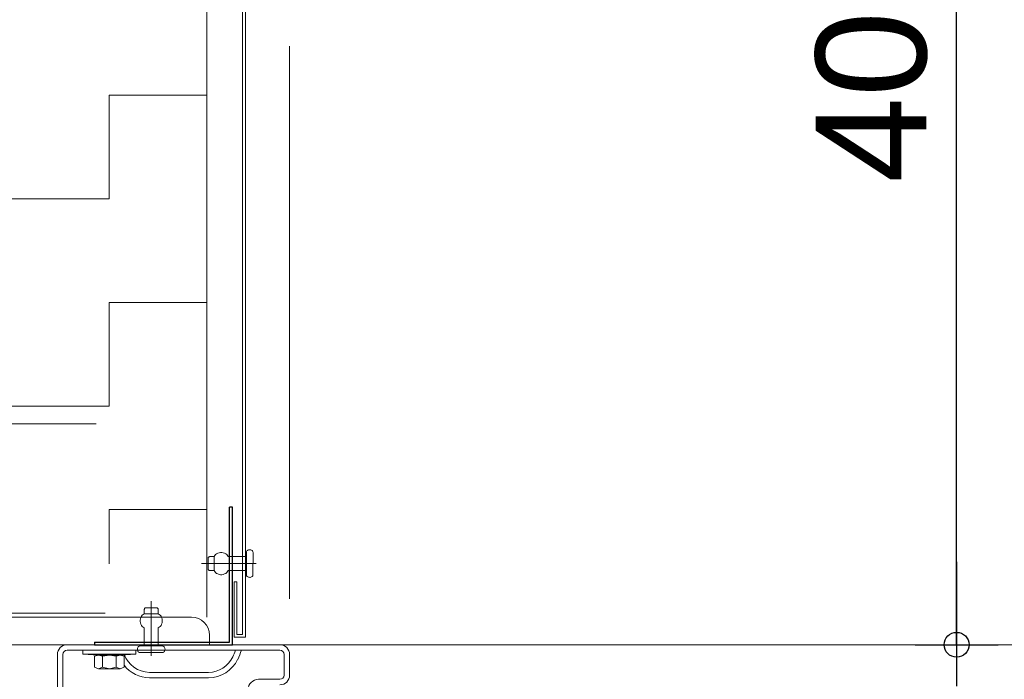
# Model space of a CAD drawing. Header units: metres. Extents: x 1314 to 1415, y -87 to -52.
# Tile 589 of 656: x 1409.368 to 1409.724, y -73.749 to -73.51. Entities that reach past the tile are written whole.
import ezdxf

# ---------------------------------------------------------------- set-up
doc = ezdxf.new("R2010")
doc.units = ezdxf.units.M
doc.header["$PDMODE"] = 65
for name, pattern in [('AUSGEZOGEN', [0]), ('GETRENNT2_S10', [0.045, 0.02, -0.01, 0, -0.005, 0, -0.01]), ('STRICHLINIE2_S3', [0.275, 0.2, -0.07500000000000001])]:
    doc.linetypes.add(name, pattern=pattern)
for name, color, linetype in [('XR$8$_40732', 7, 'Continuous'), ('XR$8$_42143', 7, 'Continuous'), ('XR$8$_42154', 7, 'Continuous')]:
    doc.layers.add(name, color=color, linetype=linetype)
for name, color, linetype, lineweight in [('XR$8$Maßlinie 1_50', 7, 'AUSGEZOGEN', 25), ('XR$8$Muster', 4, 'AUSGEZOGEN', 13), ('XR$8$Wand', 1, 'AUSGEZOGEN', 50), ('XR$8$Wand Mauerwerk tr_1', 42, 'AUSGEZOGEN', 18)]:
    doc.layers.add(name, color=color, linetype=linetype, lineweight=lineweight)
doc.styles.add('ARIAL', font='arial.ttf')
doc.dimstyles.new('DIMSTYLE_42', dxfattribs={"dimtxt": 0.03, "dimasz": 0.03, "dimexe": 0, "dimexo": 1e-06, "dimgap": 0.015, "dimtad": 2, "dimdec": 0, "dimlfac": 1000, "dimrnd": 5, "dimzin": 12, "dimdsep": 46, "dimtxsty": 'ARIAL', "dimblk1": 'ALL_ML_KREIS', "dimblk2": 'ALL_ML_KREIS', "dimsah": 1, "dimcen": 0, "dimse1": 1, "dimse2": 1, "dimclrd": 7, "dimclre": 7, "dimclrt": 7, "dimadec": 0, "dimazin": 0, "dimtfac": 1, "dimtdec": 0, "dimtix": 1, "dimtmove": 2, "dimatfit": 3, "dimfxl": 0, "dimtzin": 0, "dimlwd": 0, "dimlwe": 25, "dimarcsym": 0})
doc.dimstyles.new('DIMSTYLE_45', dxfattribs={"dimtxt": 0.04, "dimasz": 0.03, "dimexe": 0, "dimexo": 1e-06, "dimgap": 0.02, "dimtad": 2, "dimdec": 0, "dimlfac": 100, "dimrnd": 0.5, "dimzin": 12, "dimdsep": 46, "dimtxsty": 'ARIAL', "dimblk1": 'ALL_ML_KREIS', "dimblk2": 'ALL_ML_KREIS', "dimsah": 1, "dimcen": 0, "dimse1": 1, "dimse2": 1, "dimclrd": 7, "dimclre": 7, "dimclrt": 7, "dimadec": 0, "dimazin": 0, "dimtfac": 1, "dimtdec": 0, "dimtix": 1, "dimtmove": 2, "dimatfit": 3, "dimfxl": 0, "dimtzin": 0, "dimlwd": 0, "dimlwe": 25, "dimarcsym": 0})

# ---------------------------------------------------------------- blocks, each defined once
blk = doc.blocks.new('COMPLEXOBJECT_32')
at = {"layer": 'XR$8$_40732', "color": 3, "linetype": 'AUSGEZOGEN', "lineweight": 13, "transparency": 33554687}
for p, q in [((1409.316280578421, -73.61636920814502), (1409.316280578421, -73.73636920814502)), ((1409.319780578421, -73.61636920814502), (1409.316280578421, -73.61636920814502)), ((1409.326280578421, -73.71336920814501), (1409.326280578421, -73.62286920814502)), ((1409.429780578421, -73.72636920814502), (1409.339280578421, -73.72636920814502)), ((1409.436280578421, -73.73636920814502), (1409.436280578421, -73.73286920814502)), ((1409.316280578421, -73.73636920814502), (1409.436280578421, -73.73636920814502)), ((1409.385780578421, -73.73636665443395), (1409.405280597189, -73.73636665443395))]:
    blk.add_line(p, q, dxfattribs=at)
for centre, radius, start, end in [((1409.319780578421, -73.62286920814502), 0.006500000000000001, 0, 90), ((1409.339280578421, -73.71336920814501), 0.013, 180, 270), ((1409.429780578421, -73.73286920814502), 0.006500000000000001, 0, 90)]:
    blk.add_arc(centre, radius, start, end, dxfattribs=at)
blk = doc.blocks.new('COMPLEXOBJECT_36')
at = {"color": 7, "linetype": 'AUSGEZOGEN', "lineweight": 25, "transparency": 33554687}
for p, q in [((1409.444575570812, -73.6866182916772), (1409.443577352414, -73.6866182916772)), ((1409.443577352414, -73.73536519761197), (1409.443577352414, -73.6866182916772)), ((1409.444575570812, -73.73636718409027), (1409.444575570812, -73.6866182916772)), ((1409.394689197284, -73.73536519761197), (1409.394689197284, -73.73636718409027)), ((1409.394689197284, -73.73536519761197), (1409.443577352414, -73.73536519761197)), ((1409.394689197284, -73.73636718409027), (1409.444575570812, -73.73636718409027))]:
    blk.add_line(p, q, dxfattribs=at)
blk = doc.blocks.new('COMPLEXOBJECT_37')
at = {"layer": 'XR$8$_42143', "color": 7, "linetype": 'AUSGEZOGEN', "lineweight": 13, "transparency": 33554687}
for p, q in [((1409.448258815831, -73.16760711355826), (1409.448258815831, -73.73260653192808)), ((1409.449257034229, -73.16660518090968), (1409.449257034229, -73.73360485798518)), ((1409.4451896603, -73.73360485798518), (1409.4451896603, -73.71360582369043)), ((1409.446191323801, -73.71360582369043), (1409.445191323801, -73.71360582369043)), ((1409.446191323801, -73.73260653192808), (1409.446191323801, -73.71360582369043)), ((1409.449257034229, -73.73360485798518), (1409.4451896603, -73.73360485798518)), ((1409.448258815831, -73.73260653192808), (1409.446191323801, -73.73260653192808))]:
    blk.add_line(p, q, dxfattribs=at)
blk = doc.blocks.new('ALL_ML_KREIS')
at = {"color": 0, "linetype": 'ByBlock', "lineweight": -2}
for p, q in [((0, -0.5), (0, 0.5)), ((-1, 0), (0.5, 0))]:
    blk.add_line(p, q, dxfattribs=at)
blk.add_circle((0, 0), 0.15, dxfattribs=at)
blk = doc.blocks.new('*D379')
at = {"layer": 'DEFPOINTS', "color": 7, "linetype": 'AUSGEZOGEN', "lineweight": 25, "transparency": 33554687}
for p in [(1409.439257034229, -73.33636920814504), (1409.56950627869, -73.73636920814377), (1409.706489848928, -73.73636920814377)]:
    blk.add_point(p, dxfattribs=at)
at = {"layer": 'XR$8$Maßlinie 1_50', "color": 7, "linetype": 'AUSGEZOGEN', "lineweight": -2, "transparency": 33554687}
blk.add_line((1409.706489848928, -73.73636920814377), (1409.706489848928, -73.33636920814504), dxfattribs=at)
at = {"layer": 'XR$8$Maßlinie 1_50', "color": 7, "linetype": 'AUSGEZOGEN', "lineweight": 25, "transparency": 33554687, "xscale": 0.03, "yscale": 0.03, "zscale": 0.03}
for p, rotation in [((1409.706489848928, -73.33636920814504), 90), ((1409.706489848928, -73.73636920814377), 270)]:
    blk.add_blockref('ALL_ML_KREIS', p, dxfattribs=dict(at, rotation=rotation))
at = {"layer": 'XR$8$Maßlinie 1_50', "color": 7, "linetype": 'AUSGEZOGEN', "lineweight": 25, "transparency": 33554687, "insert": (1409.675807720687, -73.53810999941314), "char_height": 0.04, "width": 0.08, "attachment_point": 5, "rotation": 90, "style": 'ARIAL'}
blk.add_mtext('\\A1;{40}', dxfattribs=at)
blk = doc.blocks.new('*D381')
at = {"layer": 'DEFPOINTS', "color": 7, "linetype": 'AUSGEZOGEN', "lineweight": 25, "transparency": 33554687}
for p in [(1409.465266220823, -73.19871841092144), (1410.673766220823, -73.19871841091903), (1409.465266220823, -74.35704428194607)]:
    blk.add_point(p, dxfattribs=at)
at = {"layer": 'XR$8$Maßlinie 1_50', "color": 7, "linetype": 'AUSGEZOGEN', "lineweight": -2, "transparency": 33554687}
blk.add_line((1409.465266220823, -74.35704428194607), (1410.673766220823, -74.35704428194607), dxfattribs=at)
at = {"layer": 'XR$8$Maßlinie 1_50', "color": 7, "linetype": 'AUSGEZOGEN', "lineweight": 25, "transparency": 33554687, "xscale": 0.03, "yscale": 0.03, "zscale": 0.03, "rotation": 180}
blk.add_blockref('ALL_ML_KREIS', (1409.465266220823, -74.35704428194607), dxfattribs=at)
at = {"layer": 'XR$8$Maßlinie 1_50', "color": 7, "linetype": 'AUSGEZOGEN', "lineweight": 25, "transparency": 33554687, "xscale": 0.03, "yscale": 0.03, "zscale": 0.03}
blk.add_blockref('ALL_ML_KREIS', (1410.673766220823, -74.35704428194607), dxfattribs=at)
blk = doc.blocks.new('*D382')
at = {"layer": 'DEFPOINTS', "color": 7, "linetype": 'AUSGEZOGEN', "lineweight": 25, "transparency": 33554687}
for p in [(1410.823766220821, -73.61836604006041), (1409.315268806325, -73.81242328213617), (1409.315268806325, -74.48021967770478)]:
    blk.add_point(p, dxfattribs=at)
at = {"layer": 'XR$8$Maßlinie 1_50', "color": 7, "linetype": 'AUSGEZOGEN', "lineweight": -2, "transparency": 33554687}
blk.add_line((1409.315268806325, -74.48021967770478), (1410.823766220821, -74.48021967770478), dxfattribs=at)
at = {"layer": 'XR$8$Maßlinie 1_50', "color": 7, "linetype": 'AUSGEZOGEN', "lineweight": 25, "transparency": 33554687, "xscale": 0.03, "yscale": 0.03, "zscale": 0.03, "rotation": 180}
blk.add_blockref('ALL_ML_KREIS', (1409.315268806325, -74.48021967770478), dxfattribs=at)
at = {"layer": 'XR$8$Maßlinie 1_50', "color": 7, "linetype": 'AUSGEZOGEN', "lineweight": 25, "transparency": 33554687, "xscale": 0.03, "yscale": 0.03, "zscale": 0.03}
blk.add_blockref('ALL_ML_KREIS', (1410.823766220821, -74.48021967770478), dxfattribs=at)

msp = doc.modelspace()

# ---------------------------------------------------------------- hatches: boundary and pattern name
at = {"layer": 'XR$8$Muster', "linetype": 'AUSGEZOGEN', "lineweight": 13, "transparency": 33554687}
h = msp.add_hatch(dxfattribs=at)
h.set_pattern_fill('MUSTER', color=4, scale=0.0375, angle=90.00000000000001, style=0, pattern_type=2)
h.set_pattern_definition([(90.00000000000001, (-0.07500000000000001, 0.07499999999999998), (-0.03750000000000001, 0.03749999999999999), [0.0375, -0.0375]), (180, (-0.07500000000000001, 0.07499999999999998), (-0.03750000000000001, -0.03749999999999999), [0.0375, -0.0375])])
h.paths.add_polyline_path([(1409.315268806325, -73.61591027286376), (1409.316280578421, -73.6163878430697), (1409.319780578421, -73.6163878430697), (1409.321462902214, -73.61660932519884), (1409.323030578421, -73.61725867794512), (1409.324376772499, -73.618291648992), (1409.325409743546, -73.61963784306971), (1409.326059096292, -73.62120551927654), (1409.326280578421, -73.6228878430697), (1409.326280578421, -73.71336920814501), (1409.326375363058, -73.71493618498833), (1409.326658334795, -73.71648031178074), (1409.327125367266, -73.71797907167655), (1409.327769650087, -73.71941060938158), (1409.328581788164, -73.72075404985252), (1409.329549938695, -73.72198980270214), (1409.330659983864, -73.72309984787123), (1409.331895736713, -73.72406799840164), (1409.333239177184, -73.7248801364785), (1409.334670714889, -73.72552441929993), (1409.336169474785, -73.72599145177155), (1409.337713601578, -73.72627442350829), (1409.339280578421, -73.72636920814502), (1409.393404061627, -73.72636920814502), (1409.398576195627, -73.72521909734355), (1409.398576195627, -73.71041954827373), (1409.401096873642, -73.70472484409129), (1409.401892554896, -73.70657289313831), (1409.402969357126, -73.70907387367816), (1409.403548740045, -73.71041954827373), (1409.403548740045, -73.72636920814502), (1409.435268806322, -73.72636920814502), (1409.435268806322, -73.33636920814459), (1409.315268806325, -73.33636920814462)], flags=0)

# ---------------------------------------------------------------- linework, layer by layer
at = {"color": 7, "linetype": 'AUSGEZOGEN', "lineweight": 13, "transparency": 33554687}
for p, q in [((1409.439262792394, -73.70319892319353), (1409.438832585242, -73.70343179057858)), ((1409.439735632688, -73.70303668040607), (1409.439262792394, -73.70319892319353)), ((1409.440236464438, -73.70295550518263), (1409.439735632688, -73.70303668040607)), ((1409.440748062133, -73.70295550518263), (1409.440236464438, -73.70295550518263)), ((1409.441252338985, -73.70303668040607), (1409.440748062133, -73.70295550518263)), ((1409.441725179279, -73.70319892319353), (1409.441252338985, -73.70303668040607)), ((1409.442151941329, -73.70343179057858), (1409.441725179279, -73.70319892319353)), ((1409.449641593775, -73.7027790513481), (1409.449620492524, -73.70297660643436)), ((1409.449620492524, -73.7044759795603), (1409.449620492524, -73.70297660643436)), ((1409.449712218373, -73.70259215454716), (1409.449641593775, -73.7027790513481)), ((1409.449821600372, -73.7024192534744), (1409.449712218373, -73.70259215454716)), ((1409.449969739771, -73.70226756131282), (1409.449821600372, -73.7024192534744)), ((1409.45015319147, -73.7021440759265), (1409.449969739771, -73.70226756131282)), ((1409.450361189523, -73.70205235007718), (1409.45015319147, -73.7021440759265)), ((1409.450586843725, -73.70199593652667), (1409.450361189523, -73.70205235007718)), ((1409.450819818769, -73.7019747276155), (1409.450586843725, -73.70199593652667)), ((1409.451052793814, -73.70199593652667), (1409.450819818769, -73.7019747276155)), ((1409.451278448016, -73.70205235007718), (1409.451052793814, -73.70199593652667)), ((1409.451486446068, -73.7021440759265), (1409.451278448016, -73.70205235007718)), ((1409.451669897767, -73.70226756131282), (1409.451486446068, -73.7021440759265)), ((1409.451818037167, -73.7024192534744), (1409.451669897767, -73.70226756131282)), ((1409.451927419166, -73.70259215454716), (1409.451818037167, -73.7024192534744)), ((1409.451994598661, -73.70278260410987), (1409.451927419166, -73.70259215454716)), ((1409.452019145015, -73.70297660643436), (1409.451994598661, -73.70278260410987)), ((1409.452019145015, -73.70297660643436), (1409.452015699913, -73.71097764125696)), ((1409.435809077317, -73.7089703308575), (1409.435812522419, -73.70497336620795)), ((1409.435823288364, -73.70487464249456), (1409.435812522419, -73.70497336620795)), ((1409.435858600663, -73.70477936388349), (1409.435823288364, -73.70487464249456)), ((1409.435915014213, -73.70469463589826), (1409.435858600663, -73.70477936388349)), ((1409.435989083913, -73.70461712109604), (1409.435915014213, -73.70469463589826)), ((1409.436080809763, -73.70455715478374), (1409.435989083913, -73.70461712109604)), ((1409.436182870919, -73.70451129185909), (1409.436080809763, -73.70455715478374)), ((1409.436296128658, -73.7044829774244), (1409.436182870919, -73.70451129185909)), ((1409.436412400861, -73.70447242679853), (1409.436296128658, -73.7044829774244)), ((1409.436412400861, -73.70447242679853), (1409.437971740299, -73.70447242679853)), ((1409.43817629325, -73.70408086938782), (1409.437971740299, -73.70447242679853)), ((1409.437971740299, -73.70447242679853), (1409.437971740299, -73.70947127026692)), ((1409.438465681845, -73.70373162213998), (1409.43817629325, -73.70408086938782)), ((1409.438832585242, -73.70343179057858), (1409.438465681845, -73.70373162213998)), ((1409.442518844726, -73.70373162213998), (1409.442151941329, -73.70343179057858)), ((1409.442808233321, -73.70408086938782), (1409.442518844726, -73.70373162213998)), ((1409.443012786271, -73.70447242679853), (1409.442808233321, -73.70408086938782)), ((1409.449620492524, -73.7044759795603), (1409.443012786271, -73.70447242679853)), ((1409.449620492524, -73.7044759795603), (1409.449617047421, -73.7094748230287)), ((1409.453218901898, -73.70697712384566), (1409.433413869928, -73.70697012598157)), ((1409.435809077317, -73.7089703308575), (1409.435823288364, -73.70906916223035)), ((1409.435823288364, -73.70906916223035), (1409.435858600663, -73.70916444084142)), ((1409.435858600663, -73.70916444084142), (1409.435911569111, -73.70924906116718)), ((1409.435911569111, -73.70924906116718), (1409.435985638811, -73.70932668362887)), ((1409.435985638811, -73.70932668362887), (1409.43607736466, -73.70938664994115)), ((1409.43607736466, -73.70938664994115), (1409.436182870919, -73.7094325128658)), ((1409.436182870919, -73.7094325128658), (1409.436292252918, -73.70946071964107)), ((1409.436292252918, -73.70946071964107), (1409.436412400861, -73.70947127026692)), ((1409.437971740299, -73.70947127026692), (1409.436412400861, -73.70947127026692)), ((1409.437971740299, -73.70947127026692), (1409.438172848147, -73.70986293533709)), ((1409.438172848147, -73.70986293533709), (1409.438465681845, -73.71021562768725)), ((1409.438465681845, -73.71021562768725), (1409.438832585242, -73.71051201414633)), ((1409.442151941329, -73.7105155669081), (1409.442518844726, -73.71021562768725)), ((1409.442518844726, -73.71021562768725), (1409.442808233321, -73.70986638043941)), ((1409.442808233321, -73.70986638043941), (1409.443009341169, -73.7094748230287)), ((1409.449617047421, -73.7094748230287), (1409.443009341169, -73.7094748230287)), ((1409.449617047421, -73.71097419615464), (1409.449617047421, -73.7094748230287)), ((1409.438832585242, -73.71051201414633), (1409.439259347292, -73.71074832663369)), ((1409.439259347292, -73.71074832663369), (1409.439732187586, -73.71090712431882)), ((1409.439732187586, -73.71090712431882), (1409.440233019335, -73.71099174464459)), ((1409.440233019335, -73.71099174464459), (1409.44074461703, -73.71099174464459)), ((1409.44074461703, -73.71099174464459), (1409.441248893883, -73.71091067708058)), ((1409.441248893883, -73.71091067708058), (1409.441721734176, -73.71074832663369)), ((1409.441721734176, -73.71074832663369), (1409.442151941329, -73.7105155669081)), ((1409.449617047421, -73.71097419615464), (1409.449638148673, -73.71117175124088)), ((1409.449638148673, -73.71117175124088), (1409.449708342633, -73.71135864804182)), ((1409.449708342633, -73.71135864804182), (1409.449817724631, -73.71153154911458)), ((1409.449817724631, -73.71153154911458), (1409.449966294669, -73.71168324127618)), ((1409.449966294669, -73.71168324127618), (1409.45014931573, -73.7118067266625)), ((1409.45014931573, -73.7118067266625), (1409.45035774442, -73.71189845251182)), ((1409.45035774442, -73.71189845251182), (1409.450583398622, -73.71195486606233)), ((1409.450583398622, -73.71195486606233), (1409.450816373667, -73.71197607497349)), ((1409.450816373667, -73.71197607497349), (1409.451048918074, -73.71195841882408)), ((1409.451048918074, -73.71195841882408), (1409.451275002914, -73.71189845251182)), ((1409.451275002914, -73.71189845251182), (1409.451483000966, -73.7118067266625)), ((1409.451483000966, -73.7118067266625), (1409.451666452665, -73.71168324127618)), ((1409.451666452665, -73.71168324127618), (1409.451814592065, -73.71153154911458)), ((1409.451814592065, -73.71153154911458), (1409.451923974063, -73.71135864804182)), ((1409.451923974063, -73.71135864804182), (1409.451994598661, -73.71117175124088)), ((1409.451994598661, -73.71117175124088), (1409.452015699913, -73.71097764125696)), ((1409.415199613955, -73.74040290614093), (1409.415206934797, -73.72059798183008)), ((1409.412716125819, -73.72348013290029), (1409.412705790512, -73.7235965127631)), ((1409.412705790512, -73.72515585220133), (1409.412705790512, -73.7235965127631)), ((1409.412744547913, -73.72336730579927), (1409.412716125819, -73.72348013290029)), ((1409.412790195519, -73.7232613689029), (1409.412744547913, -73.72336730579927)), ((1409.412850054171, -73.72317319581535), (1409.412790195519, -73.7232613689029)), ((1409.412927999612, -73.72309557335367), (1409.412850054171, -73.72317319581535)), ((1409.413012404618, -73.72304271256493), (1409.412927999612, -73.72309557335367)), ((1409.41310757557, -73.72300740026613), (1409.413012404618, -73.72304271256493)), ((1409.413206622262, -73.72299684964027), (1409.41310757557, -73.72300740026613)), ((1409.413206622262, -73.72299684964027), (1409.417207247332, -73.72299684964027)), ((1409.417302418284, -73.7230109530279), (1409.417207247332, -73.72299684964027)), ((1409.417397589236, -73.72304271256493), (1409.417302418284, -73.7230109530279)), ((1409.417482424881, -73.72309912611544), (1409.417397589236, -73.72304271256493)), ((1409.417559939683, -73.72317319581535), (1409.417482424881, -73.72309912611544)), ((1409.417619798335, -73.72326492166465), (1409.417559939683, -73.72317319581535)), ((1409.417665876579, -73.72336730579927), (1409.417619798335, -73.72326492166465)), ((1409.417697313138, -73.72348013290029), (1409.417665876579, -73.72336730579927)), ((1409.41770463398, -73.7235965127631), (1409.417697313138, -73.72348013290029)), ((1409.41770463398, -73.7235965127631), (1409.41770463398, -73.7251594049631)), ((1409.411269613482, -73.72691619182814), (1409.411185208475, -73.72742068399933)), ((1409.411185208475, -73.72742068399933), (1409.411185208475, -73.7279321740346)), ((1409.411185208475, -73.7279321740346), (1409.411269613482, -73.72843311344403)), ((1409.411428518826, -73.72644345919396), (1409.411269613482, -73.72691619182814)), ((1409.411664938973, -73.72601658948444), (1409.411428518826, -73.72644345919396)), ((1409.411961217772, -73.72564968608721), (1409.411664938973, -73.72601658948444)), ((1409.412313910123, -73.72536040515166), (1409.411961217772, -73.72564968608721)), ((1409.412705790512, -73.72515585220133), (1409.412313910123, -73.72536040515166)), ((1409.41770463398, -73.7251594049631), (1409.412705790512, -73.72515585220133)), ((1409.418096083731, -73.72536040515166), (1409.41770463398, -73.7251594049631)), ((1409.418448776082, -73.72565323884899), (1409.418096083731, -73.72536040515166)), ((1409.418745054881, -73.72601658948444), (1409.418448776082, -73.72565323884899)), ((1409.418978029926, -73.72644701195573), (1409.418745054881, -73.72601658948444)), ((1409.419140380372, -73.72691974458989), (1409.418978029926, -73.72644701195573)), ((1409.419221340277, -73.72742423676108), (1409.419140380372, -73.72691974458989)), ((1409.419140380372, -73.72843666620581), (1409.419221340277, -73.72793572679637)), ((1409.419221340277, -73.72793572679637), (1409.419221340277, -73.72742423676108)), ((1409.411269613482, -73.72843311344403), (1409.411428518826, -73.72890584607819)), ((1409.411428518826, -73.72890584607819), (1409.411664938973, -73.72933626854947)), ((1409.411664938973, -73.72933626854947), (1409.411961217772, -73.72970317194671)), ((1409.411961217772, -73.72970317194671), (1409.41231046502, -73.72999245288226)), ((1409.41231046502, -73.72999245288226), (1409.412705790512, -73.7301970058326)), ((1409.412701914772, -73.73680105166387), (1409.412705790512, -73.7301970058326)), ((1409.41770075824, -73.73680460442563), (1409.41770463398, -73.7301970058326)), ((1409.41770463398, -73.7301970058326), (1409.418096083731, -73.72999600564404)), ((1409.418096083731, -73.72999600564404), (1409.418445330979, -73.72970317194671)), ((1409.418445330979, -73.72970317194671), (1409.418745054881, -73.72933982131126)), ((1409.418745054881, -73.72933982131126), (1409.418978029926, -73.72890939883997)), ((1409.418978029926, -73.72890939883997), (1409.419140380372, -73.72843666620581)), ((1409.390480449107, -73.73836665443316), (1409.390480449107, -73.73979033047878)), ((1409.390480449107, -73.73836665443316), (1409.409689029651, -73.73836665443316)), ((1409.409689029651, -73.73836665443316), (1409.409689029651, -73.73979033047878)), ((1409.410221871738, -73.73776761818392), (1409.410200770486, -73.73800048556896)), ((1409.410200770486, -73.73800048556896), (1409.410221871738, -73.73823335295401)), ((1409.410278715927, -73.73754185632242), (1409.410221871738, -73.73776761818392)), ((1409.410221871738, -73.73823335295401), (1409.410278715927, -73.7384591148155)), ((1409.410370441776, -73.73733375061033), (1409.410278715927, -73.73754185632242)), ((1409.410278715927, -73.7384591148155), (1409.410370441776, -73.73866722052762)), ((1409.410493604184, -73.73715385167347), (1409.410370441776, -73.73733375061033)), ((1409.410370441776, -73.73866722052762), (1409.410493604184, -73.73885067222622)), ((1409.410645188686, -73.73700215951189), (1409.410493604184, -73.73715385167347)), ((1409.410818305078, -73.73689277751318), (1409.410645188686, -73.73700215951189)), ((1409.411008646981, -73.73682570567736), (1409.410818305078, -73.73689277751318)), ((1409.411202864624, -73.73680105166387), (1409.411008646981, -73.73682570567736)), ((1409.411202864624, -73.73680105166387), (1409.412701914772, -73.73680105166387)), ((1409.41770075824, -73.73680460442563), (1409.412701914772, -73.73680105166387)), ((1409.41770075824, -73.73680460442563), (1409.419200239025, -73.73680460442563)), ((1409.419397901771, -73.73682925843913), (1409.419200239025, -73.73680460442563)), ((1409.419584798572, -73.73689633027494), (1409.419397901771, -73.73682925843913)), ((1409.419757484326, -73.73700571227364), (1409.419584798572, -73.73689633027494)), ((1409.419909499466, -73.73715740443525), (1409.419757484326, -73.73700571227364)), ((1409.420032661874, -73.73733730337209), (1409.419909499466, -73.73715740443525)), ((1409.419909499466, -73.738854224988), (1409.420032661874, -73.73867077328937)), ((1409.420124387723, -73.73754540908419), (1409.420032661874, -73.73733730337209)), ((1409.420032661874, -73.73867077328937), (1409.420124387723, -73.73846266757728)), ((1409.420184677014, -73.73777117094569), (1409.420124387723, -73.73754540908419)), ((1409.420124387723, -73.73846266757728), (1409.420180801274, -73.73824035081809)), ((1409.420180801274, -73.73824035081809), (1409.420202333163, -73.73800403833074)), ((1409.420202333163, -73.73800403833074), (1409.420184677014, -73.73777117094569)), ((1409.396134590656, -73.74014452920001), (1409.390480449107, -73.73979033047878)), ((1409.390480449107, -73.73979033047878), (1409.409689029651, -73.73979033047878)), ((1409.394704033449, -73.74050560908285), (1409.394704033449, -73.74442207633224)), ((1409.396134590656, -73.74014452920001), (1409.403967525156, -73.74014452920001)), ((1409.397564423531, -73.74442207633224), (1409.397564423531, -73.74050560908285)), ((1409.403967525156, -73.74014452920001), (1409.409689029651, -73.73979033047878)), ((1409.405398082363, -73.74442207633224), (1409.405398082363, -73.73977449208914)), ((1409.410493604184, -73.73885067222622), (1409.410645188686, -73.73899891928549)), ((1409.410645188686, -73.73899891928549), (1409.410818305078, -73.73910819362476)), ((1409.410818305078, -73.73910819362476), (1409.411005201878, -73.73917881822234)), ((1409.411005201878, -73.73917881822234), (1409.411202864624, -73.73919991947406)), ((1409.419200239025, -73.73920347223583), (1409.411202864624, -73.73919991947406)), ((1409.419200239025, -73.73920347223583), (1409.419397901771, -73.73918226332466)), ((1409.419397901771, -73.73918226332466), (1409.419584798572, -73.73911174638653)), ((1409.419584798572, -73.73911174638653), (1409.419757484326, -73.73900236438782)), ((1409.419757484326, -73.73900236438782), (1409.419909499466, -73.738854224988)), ((1409.403967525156, -73.74513047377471), (1409.396134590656, -73.74513047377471)), ((1409.397564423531, -73.74442207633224), (1409.400085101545, -73.74513047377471)), ((1409.400085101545, -73.74513047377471), (1409.402536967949, -73.74442207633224))]:
    msp.add_line(p, q, dxfattribs=at)
for points in [[(1409.402536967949, -73.74050560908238), (1409.400085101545, -73.74014452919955), (1409.397564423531, -73.74050560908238), (1409.396134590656, -73.74014452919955), (1409.394704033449, -73.74050560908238)], [(1409.405398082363, -73.74050560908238), (1409.403967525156, -73.74014452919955), (1409.402536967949, -73.74050560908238), (1409.402536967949, -73.74442207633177)], [(1409.394704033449, -73.74442207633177), (1409.396134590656, -73.74513047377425), (1409.397564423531, -73.74442207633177)], [(1409.402536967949, -73.74442207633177), (1409.403967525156, -73.74513047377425), (1409.405398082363, -73.74442207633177)]]:
    msp.add_lwpolyline(points, dxfattribs=at)
at = {"layer": 'XR$8$_40732', "color": 3, "linetype": 'AUSGEZOGEN', "lineweight": 13, "transparency": 33554687}
for p, q in [((1409.384768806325, -73.7363666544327), (1409.404268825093, -73.7363666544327)), ((1409.384768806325, -73.7383666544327), (1409.402731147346, -73.7383666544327)), ((1409.404268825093, -73.7363666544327), (1409.461768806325, -73.7363666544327)), ((1409.404831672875, -73.7383666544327), (1409.445705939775, -73.7383666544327)), ((1409.445705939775, -73.7383666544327), (1409.447806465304, -73.7383666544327)), ((1409.447806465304, -73.7383666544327), (1409.461768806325, -73.7383666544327)), ((1409.381268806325, -73.7398666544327), (1409.381268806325, -73.8463666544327)), ((1409.383268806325, -73.8463666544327), (1409.383268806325, -73.7398666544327)), ((1409.463268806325, -73.7398666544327), (1409.463268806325, -73.7473666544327)), ((1409.465268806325, -73.74476665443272), (1409.465268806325, -73.7398666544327)), ((1409.465268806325, -73.7473666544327), (1409.465268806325, -73.74476665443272)), ((1409.435963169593, -73.7463666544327), (1409.414574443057, -73.7463666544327)), ((1409.425268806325, -73.7483666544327), (1409.414574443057, -73.7483666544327)), ((1409.435963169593, -73.7483666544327), (1409.425268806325, -73.7483666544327)), ((1409.454018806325, -73.7488666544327), (1409.461768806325, -73.7488666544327))]:
    msp.add_line(p, q, dxfattribs=at)
for centre, radius, start, end in [((1409.384768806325, -73.7398666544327), 0.0035, 90, 180), ((1409.384768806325, -73.7398666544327), 0.0015, 90, 180), ((1409.426761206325, -73.73195595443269), 0.01999999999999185, 333.8441307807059, 341.3047175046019), ((1409.426761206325, -73.73195595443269), 0.02199999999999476, 333.8441307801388, 343.0584816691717), ((1409.461768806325, -73.7398666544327), 0.0035, 0, 90), ((1409.461768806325, -73.7398666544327), 0.0015, 0, 90), ((1409.414800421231, -73.73636920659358), 0.009999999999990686, 199.9091257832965, 268.7051661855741), ((1409.435737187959, -73.73636920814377), 0.009999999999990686, 271.2948896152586, 333.8441307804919), ((1409.435691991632, -73.73636971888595), 0.01199999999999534, 271.294889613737, 333.8441307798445), ((1409.414845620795, -73.73636971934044), 0.01199999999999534, 218.0665735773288, 268.7051122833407), ((1409.454018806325, -73.7526166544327), 0.00375, 90, 180), ((1409.461768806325, -73.7473666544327), 0.0015, 270, 0), ((1409.461768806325, -73.7473666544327), 0.0035, 270, 0)]:
    msp.add_arc(centre, radius, start, end, dxfattribs=at)
at = {"layer": 'XR$8$_42143', "color": 7, "linetype": 'AUSGEZOGEN', "lineweight": 13, "transparency": 33554687}
for p, q in [((1409.444257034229, -73.70436920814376), (1409.446257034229, -73.70436920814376)), ((1409.429257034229, -73.73636920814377), (1409.939257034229, -73.73636920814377))]:
    msp.add_line(p, q, dxfattribs=at)
at = {"layer": 'XR$8$_42154', "color": 7, "linetype": 'STRICHLINIE2_S3', "lineweight": 13, "transparency": 33554687}
msp.add_line((1409.465268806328, -72.91971841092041), (1409.46526880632, -74.41504428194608), dxfattribs=at)
at = {"layer": 'XR$8$Wand', "color": 4, "linetype": 'AUSGEZOGEN', "lineweight": 13, "transparency": 33554687}
msp.add_line((1409.435268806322, -73.33636920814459), (1409.435268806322, -73.72636920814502), dxfattribs=at)
at = {"layer": 'XR$8$Wand Mauerwerk tr_1', "color": 7, "linetype": 'GETRENNT2_S10', "lineweight": 13, "transparency": 33554687}
msp.add_line((1409.395268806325, -73.6563692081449), (1409.020454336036, -73.6563692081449), dxfattribs=at)

# ---------------------------------------------------------------- block references
at = {"color": 7, "linetype": 'AUSGEZOGEN', "lineweight": 25, "transparency": 33554687}
msp.add_blockref('COMPLEXOBJECT_36', (0, 0), dxfattribs=at)
at = {"layer": 'XR$8$_40732', "color": 3, "linetype": 'AUSGEZOGEN', "lineweight": 13, "transparency": 33554687}
msp.add_blockref('COMPLEXOBJECT_32', (0, 0), dxfattribs=at)
at = {"layer": 'XR$8$_42143', "color": 7, "linetype": 'AUSGEZOGEN', "lineweight": 13, "transparency": 33554687}
msp.add_blockref('COMPLEXOBJECT_37', (0, 0), dxfattribs=at)

# ---------------------------------------------------------------- dimensions: what is measured, and where the dimension line sits
at = {"layer": 'XR$8$Maßlinie 1_50', "color": 7, "linetype": 'AUSGEZOGEN', "lineweight": 25, "transparency": 33554687}
for base, p1, p2, picture, middle in [((1410.673766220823, -74.35704428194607), (1409.465266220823, -73.19871941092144), (1410.673766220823, -73.19871941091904), '*D381', (1410.069516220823, -74.34204428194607)), ((1410.823766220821, -74.48021967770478), (1409.315268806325, -73.81242428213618), (1410.823766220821, -73.61836704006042), '*D382', (1410.069517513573, -74.46521967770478))]:
    dim = msp.add_linear_dim(base=base, p1=p1, p2=p2, dimstyle='DIMSTYLE_42', override={"dimpost": '<>', "dimclrd": 7, "dimclre": 7, "dimclrt": 7, "dimlwd": 0, "dimlwe": 25}, dxfattribs=at)
    dim.commit()
    dim.dimension.update_dxf_attribs({"geometry": picture, "text_midpoint": middle, "dimtype": 160})
dim = msp.add_linear_dim(base=(1409.706489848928, -73.33636920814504), p1=(1409.56950727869, -73.73636920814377), p2=(1409.439258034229, -73.33636920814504), angle=90, dimstyle='DIMSTYLE_45', override={"dimpost": '<>', "dimclrd": 7, "dimclre": 7, "dimclrt": 7, "dimlwd": 0, "dimlwe": 25}, dxfattribs=at)
dim.commit()
dim.dimension.update_dxf_attribs({"geometry": '*D379', "text_midpoint": (1409.675807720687, -73.53810999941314), "dimtype": 160})

doc.saveas('drawing.dxf')
